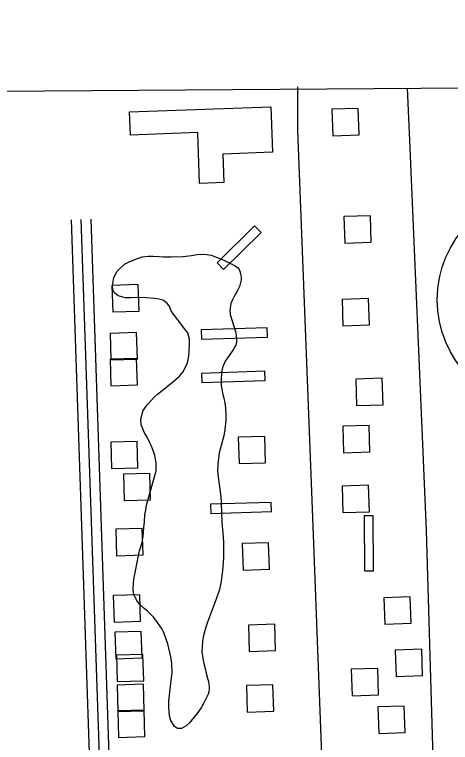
# Model space of a CAD drawing. Extents: x 3508733 to 3546731, y 546897 to 572481.
# Drawn here: x 3527548 to 3528208, y 569595 to 570695 of the extents above; entities that cross this region are included whole.
import ezdxf

# ---------------------------------------------------------------- set-up
doc = ezdxf.new("R2010")
doc.units = 0
for name, color, linetype in [('V-BLDG-OTLN', 7, 'Continuous'), ('V-GRID-FRAM', 7, 'Continuous'), ('V-ROAD-CNTR', 7, 'Continuous'), ('V-ROAD-IDEN', 7, 'Continuous'), ('V-SITE-VEGE', 7, 'Continuous'), ('V-TOPO-SHOR', 7, 'Continuous')]:
    doc.layers.add(name, color=color, linetype=linetype)

msp = doc.modelspace()

# ---------------------------------------------------------------- linework, layer by layer
at = {"layer": 'V-BLDG-OTLN'}
for points in [[(3527722.1, 570548), (3527936, 570555.7), (3527938.5, 570486.9), (3527863.3, 570484.2), (3527864.8, 570441.2), (3527828.1, 570439.9), (3527825.3, 570516.6), (3527723.4, 570512.9)], [(3528029.6, 570512), (3528069.6, 570513.2), (3528068.3, 570553.2), (3528028.4, 570552)], [(3528047.8, 570349.6), (3528087.8, 570350.9), (3528086.5, 570390.8), (3528046.6, 570389.6)], [(3527921.2, 570365.6), (3527911.4, 570375.5), (3527854.5, 570319.7), (3527864.3, 570309.7)], [(3527696.6, 570245.6), (3527736.6, 570246.9), (3527735.3, 570286.9), (3527695.3, 570285.6)], [(3528045, 570224.6), (3528085, 570225.9), (3528083.7, 570265.9), (3528043.7, 570264.6)], [(3527930.7, 570207.6), (3527930.3, 570221.6), (3527830.7, 570218.4), (3527831.1, 570204.5)], [(3527694, 570173.1), (3527734, 570174.3), (3527732.7, 570214.3), (3527692.8, 570213)], [(3527694, 570134), (3527734, 570135.3), (3527732.8, 570175.3), (3527692.8, 570174)], [(3527927.2, 570141.8), (3527926.8, 570155.8), (3527831.1, 570152.7), (3527831.5, 570138.7)], [(3528065.7, 570104), (3528105.7, 570105.3), (3528104.5, 570145.3), (3528064.5, 570144)], [(3528045.9, 570032.8), (3528085.9, 570034.1), (3528084.6, 570074.1), (3528044.7, 570072.8)], [(3527887.9, 570016.2), (3527927.8, 570017.5), (3527926.6, 570057.5), (3527886.6, 570056.2)], [(3527694.8, 570008.7), (3527734.8, 570009.9), (3527733.5, 570049.9), (3527693.6, 570048.7)], [(3527714.1, 569960.3), (3527754, 569961.6), (3527752.8, 570001.5), (3527712.8, 570000.3)], [(3528045.1, 569942.4), (3528085.1, 569943.6), (3528083.9, 569983.6), (3528043.9, 569982.3)], [(3527937.1, 569943.7), (3527936.6, 569957.7), (3527844.6, 569954.8), (3527845, 569940.8)], [(3528091, 569937.4), (3528077, 569937.4), (3528077.4, 569854.2), (3528091.4, 569854.3)], [(3527702.6, 569877), (3527742.6, 569878.3), (3527741.3, 569918.2), (3527701.4, 569917)], [(3527893.9, 569855.4), (3527933.9, 569856.6), (3527932.6, 569896.6), (3527892.6, 569895.4)], [(3527698.7, 569776.7), (3527738.7, 569778), (3527737.5, 569818), (3527697.5, 569816.7)], [(3528108.2, 569773.6), (3528148.1, 569774.9), (3528146.9, 569814.9), (3528106.9, 569813.6)], [(3527903.1, 569732.2), (3527943.1, 569733.5), (3527941.8, 569773.5), (3527901.9, 569772.2)], [(3527701.2, 569721.3), (3527741.2, 569722.5), (3527739.9, 569762.5), (3527700, 569761.3)], [(3528125.5, 569694.4), (3528165.4, 569695.7), (3528164.2, 569735.6), (3528124.2, 569734.4)], [(3527703.5, 569686.7), (3527743.5, 569687.9), (3527742.2, 569727.9), (3527702.3, 569726.7)], [(3528059, 569665.4), (3528098.9, 569666.6), (3528097.7, 569706.6), (3528057.7, 569705.4)], [(3527704.5, 569641.4), (3527744.4, 569642.6), (3527743.2, 569682.6), (3527703.2, 569681.3)], [(3527900.2, 569640.7), (3527940.2, 569642), (3527938.9, 569682), (3527898.9, 569680.7)], [(3528099.1, 569608.4), (3528139, 569609.7), (3528137.8, 569649.7), (3528097.8, 569648.4)], [(3527705.4, 569602.3), (3527745.4, 569603.6), (3527744.2, 569643.6), (3527704.2, 569642.3)]]:
    msp.add_lwpolyline(points, close=True, dxfattribs=at)
at = {"layer": 'V-GRID-FRAM'}
msp.add_lwpolyline([(3512800, 570478.9), (3544431.3, 570695.1), (3544563.5, 552512.4), (3512916.4, 552296.1), (3512800, 570478.9)], dxfattribs=at)
at = {"layer": 'V-ROAD-CNTR'}
for points in [[(3528147.4, 565824.8), (3528135.5, 566110), (3528116.8, 566657), (3528097.2, 567256.6), (3528062.7, 568133.3), (3528046.8, 568607.4), (3528042.4, 568780.4), (3528024.1, 569283), (3527999.4, 569934.7), (3527976.9, 570519.9), (3527976.7, 570585.8)], [(3527661.9, 569563.4), (3527634.1, 570384.7)], [(3527709.5, 568638.7), (3527695, 568959.3), (3527677.5, 569545.8), (3527649.1, 570385.2)], [(3527723.8, 568654.3), (3527710, 568959.9), (3527692.5, 569546.3), (3527664.1, 570385.7)]]:
    msp.add_lwpolyline(points, dxfattribs=at)
at = {"layer": 'V-ROAD-IDEN'}
msp.add_circle((3528352.7, 570264), 165, dxfattribs=at)
at = {"layer": 'V-SITE-VEGE'}
for points in [[(3527812.9, 570204.5), (3527810.2, 570213.9), (3527805.5, 570220), (3527797.8, 570230.8), (3527795.1, 570233.8), (3527788.5, 570242.4), (3527785.2, 570247.4), (3527781.9, 570254.8), (3527779.2, 570258.4), (3527775.3, 570261.5), (3527772.6, 570263.2), (3527766.2, 570264.8), (3527759.9, 570266), (3527747.2, 570267.1), (3527737.8, 570267.2), (3527724, 570266.9), (3527715.5, 570267), (3527704.7, 570269.8), (3527699.5, 570274.5), (3527696.8, 570279.5), (3527696.5, 570285.3), (3527698.5, 570297.7), (3527703.2, 570307), (3527714.3, 570317.7), (3527722.3, 570321.8), (3527734.2, 570326.5), (3527741.1, 570328.9), (3527751, 570330), (3527757.7, 570330), (3527767, 570329.4), (3527773.7, 570328.8), (3527784.4, 570328.8), (3527803.2, 570329.3), (3527815.6, 570330.9), (3527824.2, 570332.5), (3527829.7, 570332.7), (3527839.1, 570332.4), (3527845.4, 570331.3), (3527854.8, 570327.9), (3527865, 570323.8), (3527882, 570315.4), (3527885.3, 570312.7), (3527887.8, 570309.6), (3527888.9, 570307.1), (3527890, 570303.8), (3527890.8, 570297.7), (3527890.8, 570293.9), (3527889.6, 570288.1), (3527888.5, 570284.2), (3527884.9, 570276.8), (3527882.1, 570271.8), (3527878, 570263.8), (3527875.5, 570258.1), (3527873.8, 570248.4), (3527874.3, 570241.8), (3527882.5, 570215.8), (3527883.5, 570210), (3527883.8, 570201.8), (3527883.5, 570196.5), (3527879.6, 570189.1), (3527876.3, 570184.7), (3527866.8, 570171.2), (3527862.9, 570161.8), (3527861, 570154.4), (3527860.7, 570142.5), (3527860.9, 570134.8), (3527862.8, 570122.7), (3527864.7, 570115.2), (3527866.3, 570108), (3527867.4, 570100.6), (3527867.9, 570089.5), (3527867.9, 570081.3), (3527866.4, 570068), (3527865, 570058.4), (3527859.1, 570038), (3527857.5, 570032.7), (3527855.5, 570015.4), (3527855.4, 570005.4), (3527856.5, 569991.6)], [(3527856.5, 569991.6), (3527858.1, 569981.4), (3527860, 569966.2), (3527860.8, 569957.7), (3527861.2, 569940.6), (3527862, 569927.6), (3527863.9, 569905.5), (3527864.4, 569896.7), (3527864.3, 569874.1), (3527863.4, 569859.7), (3527862.5, 569850.1), (3527860.3, 569835.5), (3527858.3, 569825.8), (3527853.6, 569812.9), (3527850.8, 569804.9), (3527847.4, 569796.6), (3527844.6, 569788.9), (3527839.9, 569776.8), (3527837.4, 569769.1), (3527834, 569756.4), (3527832.6, 569748.4), (3527831.8, 569737.6), (3527831.7, 569731.6), (3527833.1, 569721.4), (3527834.4, 569713.9), (3527837.1, 569704.5), (3527838.2, 569699.5), (3527840.1, 569692.1), (3527841.8, 569687.1), (3527842, 569683), (3527842.8, 569678.6), (3527842.8, 569675.3), (3527842.3, 569671.1), (3527841.1, 569667.8), (3527837.5, 569660.9), (3527834.5, 569654.6), (3527830.9, 569648), (3527825.6, 569640), (3527821.4, 569634.8), (3527812.6, 569624.6), (3527807.6, 569619.9), (3527804.2, 569617.7), (3527800.7, 569615.8), (3527794.6, 569615.9), (3527790.2, 569618.9), (3527784.7, 569628), (3527782.5, 569634.9), (3527781.5, 569648.2), (3527781.5, 569657.3), (3527782.9, 569670.8), (3527784.3, 569679.3), (3527785.8, 569692.3), (3527786.4, 569700), (3527785.9, 569714.1), (3527784.5, 569724), (3527779.9, 569743.9), (3527773.4, 569761.9), (3527771.4, 569765.8), (3527764.3, 569776.3), (3527758.6, 569783.7), (3527749.5, 569793.1), (3527744.3, 569797.3), (3527737.1, 569803.7), (3527733, 569809.2), (3527728.6, 569818.6), (3527727.8, 569825.5), (3527727.9, 569836.5), (3527729, 569844.3), (3527732.4, 569861.9), (3527736.3, 569880.1), (3527737.4, 569884.5), (3527741.1, 569897.2), (3527742.8, 569906.3), (3527743.9, 569919.5), (3527744.8, 569928.1), (3527745.4, 569939.4), (3527746.8, 569945.7), (3527747.9, 569953.2), (3527762.5, 570005.2), (3527762.5, 570017.4), (3527760.3, 570028.4), (3527758.4, 570034.5), (3527755.2, 570042.5), (3527753, 570047.5), (3527748.6, 570056.1), (3527744.8, 570062.7), (3527739.8, 570075.1), (3527739, 570083.7), (3527742.7, 570096.4), (3527748.8, 570104.9), (3527760.1, 570117.3), (3527764.6, 570121.1), (3527786.7, 570139), (3527797.5, 570148.3), (3527802.5, 570154.6), (3527807.5, 570162.9), (3527810, 570168.7), (3527811.7, 570178.9), (3527812.3, 570186.6), (3527812.9, 570197.3), (3527812.9, 570204.5)]]:
    msp.add_lwpolyline(points, dxfattribs=at)
at = {"layer": 'V-TOPO-SHOR'}
msp.add_lwpolyline([(3528182.6, 569537.1), (3528171.4, 569915.1), (3528159.9, 570187.2), (3528146.1, 570504.7), (3528142.8, 570583.8)], dxfattribs=at)

doc.saveas('drawing.dxf')
